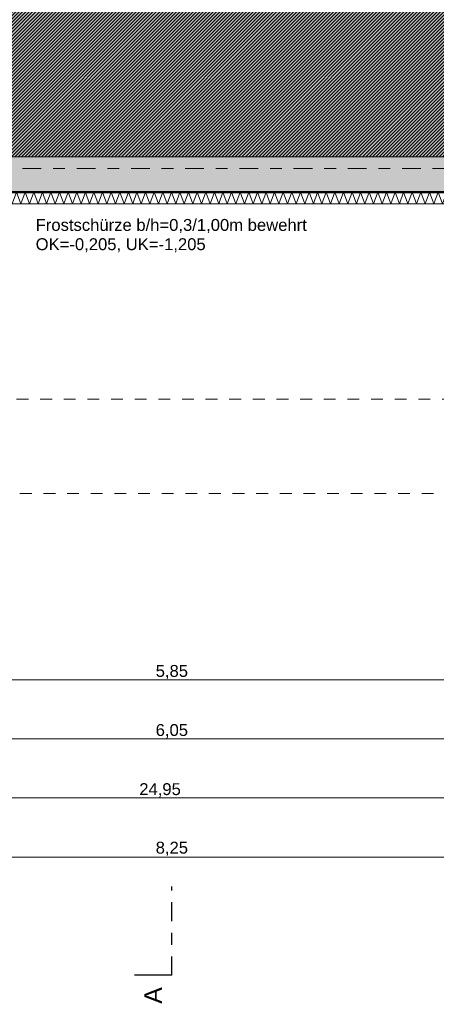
# Model space of a CAD drawing. Header units: metres. Extents: x -273 to 6, y -183 to 13.
# Tile 313 of 379: x -14.08 to -10.56, y -46.52 to -38.19. Entities that reach past the tile are written whole.
import ezdxf

# ---------------------------------------------------------------- set-up
doc = ezdxf.new("R2010")
doc.units = ezdxf.units.M
doc.header["$LTSCALE"] = 0.05
doc.header["$PDMODE"] = 1
doc.header["$PDSIZE"] = -2
doc.linetypes.add('ISO-03 Gestrichelt mit Abstand-3', pattern=[1.524, 0.6096, -0.9144])
doc.linetypes.add('Linienart-53', pattern=[5.291531, 3.175, -1.058062, 0.352704, -0.705764])
doc.layers.get('0').update_dxf_attribs({"lineweight": 25})
for name, color, linetype, lineweight, true_color in [('00 -Bauelemente -Dämmung innen', 7, 'Continuous', 9, 0xff7fe6), ('30 -32 Gründung-4 Frostschürze', 7, 'Continuous', 9, 0x66aaff), ('70 -72 Beschriftung- 1 Beschriftung allgemein', 7, 'Continuous', 9, 0xff6633), ('70 -76 Bemaßung- 2 Allgemein', 7, 'Continuous', 5, 0x6666cc)]:
    doc.layers.add(name, color=color, linetype=linetype, lineweight=lineweight, true_color=true_color)
for name, color, linetype, lineweight in [('30 -35 Decken- 2 Beläge- Dämmung', 7, 'Continuous', 9), ('70 -71 Achsen- 1 Gebäudeachsen', 7, 'Linienart-53', 18), ('70 -72 Beschriftung- 6 Schnittverläufe', 7, 'Linienart-53', 25), ('Keine', 7, 'Continuous', 9)]:
    doc.layers.add(name, color=color, linetype=linetype, lineweight=lineweight)
doc.styles.add('Arial', font='arial.ttf')
doc.dimstyles.new('k+k_klein', dxfattribs={"dimtxt": 0.100689, "dimasz": 0.05302, "dimexe": 0.05, "dimexo": 0.15, "dimgap": 0.005, "dimtad": 1, "dimdec": 3, "dimtxsty": 'Arial', "dimblk": 'VW_SLASH-2', "dimblk1": 'VW_SLASH-2', "dimblk2": 'VW_SLASH-2', "dimcen": 0, "dimdle": 0.025, "dimadec": 3, "dimazin": 0, "dimtfac": 0.75, "dimtdec": 3, "dimtix": 1, "dimtmove": 0, "dimatfit": 0, "dimldrblk": 'VW_FILLEDARROW', "dimfxl": 0.1, "dimfxlon": 1, "dimfrac": 2, "dimtolj": 1, "dimarcsym": 0})

# ---------------------------------------------------------------- blocks, each defined once
blk = doc.blocks.new('Gruppe-8')
at = {"layer": 'Keine', "color": 7, "linetype": 'Continuous', "lineweight": 25, "transparency": 33554687}
blk.add_line((-12.796, -46.272), (-13.1135, -46.272), dxfattribs=at)
at = {"color": 255, "linetype": 'Continuous', "lineweight": 5, "transparency": 33554687}
blk.add_wipeout([(-12.833, -46.372), (-12.833, -46.5175), (-13.0765, -46.5175), (-13.0765, -46.372)], dxfattribs=at).dxf.layer = 'Keine'
at = {"layer": 'Keine', "color": 7, "transparency": 33554687, "extrusion": (0, 0, -1), "insert": (-12.9547, -46.372), "char_height": 0.151, "attachment_point": 4, "text_direction": (0, -1, 0), "line_spacing_factor": 0.970891, "style": 'Arial'}
blk.add_mtext('A', dxfattribs=at)
blk = doc.blocks.new('Gruppe-9')
at = {"layer": '70 -72 Beschriftung- 6 Schnittverläufe', "transparency": 33554687}
blk.add_line((-12.796, -46.272), (-12.796, -45.522), dxfattribs=at)
at = {"layer": '70 -72 Beschriftung- 6 Schnittverläufe', "color": 7, "transparency": 33554687}
blk.add_blockref('Gruppe-8', (0, 0), dxfattribs=at)
blk = doc.blocks.new('_Achsen (3D)')
at = {"layer": '70 -71 Achsen- 1 Gebäudeachsen', "transparency": 33554687}
blk.add_line((-179.668, -39.447), (3.826, -39.447), dxfattribs=at)
at = {"layer": '70 -72 Beschriftung- 6 Schnittverläufe'}
blk.add_blockref('Gruppe-9', (0, 0), dxfattribs=at)
blk = doc.blocks.new('Gruppe-364')
at = {"color": 255, "linetype": 'Continuous', "lineweight": 5}
blk.add_wipeout([(-15.821, -39.747), (-9.771, -39.747), (-9.771, -39.647), (-15.821, -39.647)], dxfattribs=at).dxf.layer = '00 -Bauelemente -Dämmung innen'
blk = doc.blocks.new('Gruppe-365')
at = {"layer": '00 -Bauelemente -Dämmung innen', "color": 7, "transparency": 33554687, "flags": 128}
blk.add_lwpolyline([(-15.821, -39.747), (-15.7846, -39.647), (-15.7482, -39.747), (-15.7118, -39.647), (-15.6754, -39.747), (-15.639, -39.647), (-15.6026, -39.747), (-15.5662, -39.647), (-15.5298, -39.747), (-15.4934, -39.647), (-15.457, -39.747), (-15.4206, -39.647), (-15.3842, -39.747), (-15.3478, -39.647), (-15.3114, -39.747), (-15.275, -39.647), (-15.2386, -39.747), (-15.2023, -39.647), (-15.1659, -39.747), (-15.1295, -39.647), (-15.0931, -39.747), (-15.0567, -39.647), (-15.0203, -39.747), (-14.9839, -39.647), (-14.9475, -39.747), (-14.9111, -39.647), (-14.8747, -39.747), (-14.8383, -39.647), (-14.8019, -39.747), (-14.7655, -39.647), (-14.7291, -39.747), (-14.6927, -39.647), (-14.6563, -39.747), (-14.6199, -39.647), (-14.5835, -39.747), (-14.5471, -39.647), (-14.5107, -39.747), (-14.4743, -39.647), (-14.4379, -39.747), (-14.4015, -39.647), (-14.3651, -39.747), (-14.3287, -39.647), (-14.2923, -39.747), (-14.2559, -39.647), (-14.2195, -39.747), (-14.1831, -39.647), (-14.1467, -39.747), (-14.1103, -39.647), (-14.0739, -39.747), (-14.0375, -39.647), (-14.0011, -39.747), (-13.9648, -39.647), (-13.9284, -39.747), (-13.892, -39.647), (-13.8556, -39.747), (-13.8192, -39.647), (-13.7828, -39.747), (-13.7464, -39.647), (-13.71, -39.747), (-13.6736, -39.647), (-13.6372, -39.747), (-13.6008, -39.647), (-13.5644, -39.747), (-13.528, -39.647), (-13.4916, -39.747), (-13.4552, -39.647), (-13.4188, -39.747), (-13.3824, -39.647), (-13.346, -39.747), (-13.3096, -39.647), (-13.2732, -39.747), (-13.2368, -39.647), (-13.2004, -39.747), (-13.164, -39.647), (-13.1276, -39.747), (-13.0912, -39.647), (-13.0548, -39.747), (-13.0184, -39.647), (-12.982, -39.747), (-12.9456, -39.647), (-12.9092, -39.747), (-12.8728, -39.647), (-12.8364, -39.747), (-12.8, -39.647), (-12.7636, -39.747), (-12.7273, -39.647), (-12.6909, -39.747), (-12.6545, -39.647), (-12.6181, -39.747), (-12.5817, -39.647), (-12.5453, -39.747), (-12.5089, -39.647), (-12.4725, -39.747), (-12.4361, -39.647), (-12.3997, -39.747), (-12.3633, -39.647), (-12.3269, -39.747), (-12.2905, -39.647), (-12.2541, -39.747), (-12.2177, -39.647), (-12.1813, -39.747), (-12.1449, -39.647), (-12.1085, -39.747), (-12.0721, -39.647), (-12.0357, -39.747), (-11.9993, -39.647), (-11.9629, -39.747), (-11.9265, -39.647), (-11.8901, -39.747), (-11.8537, -39.647), (-11.8173, -39.747), (-11.7809, -39.647), (-11.7445, -39.747), (-11.7081, -39.647), (-11.6717, -39.747), (-11.6353, -39.647), (-11.5989, -39.747), (-11.5625, -39.647), (-11.5262, -39.747), (-11.4898, -39.647), (-11.4534, -39.747), (-11.417, -39.647), (-11.3806, -39.747), (-11.3442, -39.647), (-11.3078, -39.747), (-11.2714, -39.647), (-11.235, -39.747), (-11.1986, -39.647), (-11.1622, -39.747), (-11.1258, -39.647), (-11.0894, -39.747), (-11.053, -39.647), (-11.0166, -39.747), (-10.9802, -39.647), (-10.9438, -39.747), (-10.9074, -39.647), (-10.871, -39.747), (-10.8346, -39.647), (-10.7982, -39.747), (-10.7618, -39.647), (-10.7254, -39.747), (-10.689, -39.647), (-10.6526, -39.747), (-10.6162, -39.647), (-10.5798, -39.747), (-10.5434, -39.647), (-10.507, -39.747), (-10.4706, -39.647), (-10.4342, -39.747), (-10.3978, -39.647), (-10.3614, -39.747), (-10.325, -39.647), (-10.2887, -39.747), (-10.2523, -39.647), (-10.2159, -39.747), (-10.1795, -39.647), (-10.1431, -39.747), (-10.1067, -39.647), (-10.0703, -39.747), (-10.0339, -39.647), (-9.9975, -39.747), (-9.9611, -39.647), (-9.9247, -39.747), (-9.8883, -39.647), (-9.8519, -39.747), (-9.8155, -39.647), (-9.7791, -39.747), (-9.771, -39.7248)], dxfattribs=at)
blk = doc.blocks.new('Gruppe-366')
at = {"layer": '00 -Bauelemente -Dämmung innen', "color": 7, "linetype": 'Continuous', "lineweight": 9, "transparency": 33554687}
blk.add_line((-15.821, -39.647), (-15.821, -39.747), dxfattribs=at)
blk = doc.blocks.new('Gruppe-367')
at = {"layer": '00 -Bauelemente -Dämmung innen', "color": 7, "linetype": 'Continuous', "lineweight": 9, "transparency": 33554687}
blk.add_line((-9.771, -39.747), (-9.771, -39.647), dxfattribs=at)
blk = doc.blocks.new('Gruppe-368')
at = {"color": 7, "transparency": 33554687}
for name in ['Gruppe-366', 'Gruppe-367']:
    blk.add_blockref(name, (0, 0), dxfattribs=at)
blk = doc.blocks.new('Gruppe-369')
at = {"layer": '00 -Bauelemente -Dämmung innen', "color": 7, "linetype": 'Continuous', "lineweight": 9, "transparency": 33554687}
blk.add_line((-9.771, -39.647), (-15.821, -39.647), dxfattribs=at)
blk = doc.blocks.new('Gruppe-370')
at = {"layer": '00 -Bauelemente -Dämmung innen', "color": 7, "linetype": 'Continuous', "lineweight": 9, "transparency": 33554687}
blk.add_line((-15.821, -39.747), (-9.771, -39.747), dxfattribs=at)
blk = doc.blocks.new('Gruppe-371')
at = {"color": 7, "transparency": 33554687}
for name in ['Gruppe-369', 'Gruppe-370']:
    blk.add_blockref(name, (0, 0), dxfattribs=at)
blk = doc.blocks.new('Gruppe-372')
at = {"layer": '00 -Bauelemente -Dämmung innen', "color": 7}
blk.add_blockref('Gruppe-364', (0, 0), dxfattribs=at)
at = {"color": 7, "transparency": 33554687}
for name in ['Gruppe-368', 'Gruppe-371']:
    blk.add_blockref(name, (0, 0), dxfattribs=at)
at = {"layer": '00 -Bauelemente -Dämmung innen', "color": 7, "transparency": 33554687}
blk.add_blockref('Gruppe-365', (0, 0), dxfattribs=at)
blk = doc.blocks.new('Gruppe-373')
at = {"layer": '00 -Bauelemente -Dämmung innen', "color": 7, "transparency": 33554687}
blk.add_blockref('Gruppe-372', (0, 0), dxfattribs=at)
at = {"layer": '00 -Bauelemente -Dämmung innen', "color": 0, "flags": 1}
for tag in ['prm0_value', 'prm1_value', 'prm2_value', 'prm3_value', 'prm4_value', 'prm5_value', 'prm6_value', 'IFC_UUID', 'instanceID', 'prm0_name', 'prm0_type', 'prm1_name', 'prm1_type', 'prm2_name', 'prm2_type', 'prm3_name', 'prm3_type', 'prm4_name', 'prm4_type', 'prm5_name', 'prm5_type', 'prm6_name', 'prm6_type']:
    blk.add_attdef(tag, (-15.821, -39.747), '', height=0.00018, dxfattribs=at)
blk = doc.blocks.new('Gruppe-2490')
at = {"layer": 'Keine', "color": 7, "linetype": 'ISO-03 Gestrichelt mit Abstand-3', "lineweight": 9, "flags": 128}
blk.add_lwpolyline([(-16.7114, -42.1962), (-16.7114, -41.3976), (1.029, -41.397), (1.029, -20.572), (1.829, -20.572), (1.829, -42.197), (-13.6303, -42.197)], close=True, dxfattribs=at)
blk.add_lwpolyline([(-16.7114, -42.1962), (-16.7114, -41.3976), (1.029, -41.397), (1.029, -20.572), (1.829, -20.572), (1.829, -42.197), (-13.6303, -42.197)], close=True, dxfattribs=at)
blk = doc.blocks.new('_FU_2D LP5 (2D)')
at = {"layer": '30 -35 Decken- 2 Beläge- Dämmung', "linetype": 'Continuous', "lineweight": 18, "true_color": 0xd9d9d9}
h = blk.add_hatch(dxfattribs=at)
h.set_pattern_fill('Schraffur grau', color=254, style=0, pattern_type=2)
h.set_pattern_definition([(45, (-26.550902, -25.439444), (0.014142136, -0.014142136), [])])
h.paths.add_polyline_path([(-1.67099996, -24.19704198), (-1.67099996, -18.69704198), (-0.52099996, -18.69704198), (-0.52099996, -12.94704198), (-1.67099996, -12.94704198), (-1.67099996, -8.79704198), (-6.57099996, -8.79704198), (-6.57099996, -13.79704198), (-5.52099996, -13.79704198), (-5.52099996, -34.34704198), (-20.07099996, -34.34704198), (-20.07099996, -29.09704198), (-23.17099996, -29.09704198), (-23.17099996, -33.19704198), (-24.32099996, -33.19704198), (-24.32099996, -35.17704198), (-25.07099996, -35.17704198), (-25.07099996, -38.34704198), (-24.07099996, -38.34704198), (-24.07099996, -39.34704198), (-18.02099996, -39.34704198), (-18.02099996, -38.34704198), (-15.82099996, -38.34704198), (-15.82099996, -39.34704198), (-9.77099996, -39.34704198), (-9.77099996, -38.34704198), (-7.57099996, -38.34704198), (-7.57099996, -39.34704198), (-1.19599996, -39.34704198), (-1.19599996, -38.67204198), (-0.52099996, -38.67204198), (-0.52099996, -32.29704198), (-1.52099996, -32.29704198), (-1.52099996, -30.09704198), (-0.52099996, -30.09704198), (-0.52099996, -24.19704198)])
at = {"layer": 'Keine', "linetype": 'Continuous', "lineweight": 0, "transparency": 33554511}
h = blk.add_hatch(color=43, dxfattribs=at)
h.paths.add_polyline_path([(-49.17099996, -34.09704198), (-26.02099996, -34.09704198), (-26.02099996, -33.19704198), (-27.17099996, -33.19704198), (-27.17099996, -29.19704198), (-23.17099996, -29.19704198), (-23.17099996, -33.19704198), (-24.32099996, -33.19704198), (-24.32099996, -35.17704198), (-25.07099996, -35.17704198), (-25.07099996, -38.34704198), (-24.07099996, -38.34704198), (-24.07099996, -39.34704198), (-18.02099996, -39.34704198), (-18.02099996, -38.34704198), (-15.82099996, -38.34704198), (-15.82099996, -39.34704198), (-9.77099996, -39.34704198), (-9.77099996, -38.34704198), (-7.57099996, -38.34704198), (-7.57099996, -39.34704198), (-1.19599996, -39.34704198), (-1.19599996, -38.67204198), (-0.52099996, -38.67204198), (-0.52099996, -32.29704198), (-1.52099996, -32.29704198), (-1.52099996, -30.09704198), (-0.52099996, -30.09704198), (-0.52099996, -24.19704198), (-1.67099996, -24.19704198), (-1.67099996, -18.69704198), (-0.52099996, -18.69704198), (-0.52099996, -12.94704198), (-1.67099996, -12.94704198), (-1.67099996, -8.79704198), (-6.57099996, -8.79704198), (-6.57099996, -14.59704198), (-10.77099996, -14.59704198), (-10.77099996, -8.79704198), (-14.72099996, -8.79704198), (-14.72099996, -14.24704198), (-19.12099996, -14.24704198), (-19.12099996, -8.79704198), (-24.42099996, -8.79704198), (-24.42099996, -9.44704198), (-29.02099996, -9.44704198), (-29.02099996, -8.89704198), (-49.72099996, -8.89704198), (-49.72099996, -10.69704198), (-48.84599996, -10.69704198), (-48.84599996, -12.69704198), (-49.84599996, -12.69704198), (-49.84599996, -18.94704198), (-48.84599996, -18.94704198), (-48.84599996, -20.94704198), (-49.17099996, -20.94704198)])
h.paths.add_polyline_path([(-23.67099996, -25.19704198), (-26.67099996, -25.19704198), (-26.67099996, -17.66704198), (-23.14099996, -17.66704198), (-23.14099996, -20.69704198), (-23.67099996, -20.69704198)])
h.paths.add_polyline_path([(-24.07099996, -12.79704198), (-26.27099996, -12.79704198), (-26.27099996, -10.59704198), (-24.07099996, -10.59704198)])
h.paths.add_polyline_path([(-39.67099996, -13.69704198), (-43.67099996, -13.69704198), (-43.67099996, -9.69704198), (-39.67099996, -9.69704198)])
h.paths.add_polyline_path([(-31.22099996, -25.49704198), (-35.62099996, -25.49704198), (-35.62099996, -17.39704198), (-31.22099996, -17.39704198)])
h.paths.add_polyline_path([(-6.97099996, -32.89704198), (-10.37099996, -32.89704198), (-10.37099996, -29.49704198), (-6.97099996, -29.49704198)])
h.paths.add_polyline_path([(-15.42099996, -25.19704198), (-18.42099996, -25.19704198), (-18.42099996, -17.69704198), (-15.42099996, -17.69704198)])
h.paths.add_polyline_path([(-31.42099996, -33.19704198), (-35.42099996, -33.19704198), (-35.42099996, -29.19704198), (-31.42099996, -29.19704198)])
h.paths.add_polyline_path([(-43.67099996, -29.19704198), (-39.67099996, -29.19704198), (-39.67099996, -33.19704198), (-43.67099996, -33.19704198)])
h.paths.add_polyline_path([(-10.87099996, -17.39704198), (-6.47099996, -17.39704198), (-6.47099996, -25.49704198), (-10.87099996, -25.49704198)])
h.paths.add_polyline_path([(-18.42099996, -29.69704198), (-15.42099996, -29.69704198), (-15.42099996, -32.69704198), (-18.42099996, -32.69704198)])
h.paths.add_polyline_path([(-43.87099996, -17.39704198), (-39.47099996, -17.39704198), (-39.47099996, -25.49704198), (-43.87099996, -25.49704198)])
h.paths.add_polyline_path([(-35.42099996, -9.69704198), (-31.42099996, -9.69704198), (-31.42099996, -13.69704198), (-35.42099996, -13.69704198)])
h.paths.add_polyline_path([(-24.17099996, -13.33704198), (-24.17099996, -13.79704198), (-21.77099996, -13.79704198), (-21.77099996, -17.19704198), (-24.17099996, -17.19704198), (-24.17099996, -14.83704198), (-26.00599996, -14.83704198), (-26.00599996, -13.33704198)])
at = {"layer": '30 -35 Decken- 2 Beläge- Dämmung', "flags": 128}
blk.add_lwpolyline([(-5.52099996, -34.34704198), (-20.07099996, -34.34704198), (-20.07099996, -29.09704198), (-23.17099996, -29.09704198), (-23.17099996, -33.19704198), (-24.32099996, -33.19704198), (-24.32099996, -35.17704198), (-25.07099996, -35.17704198), (-25.07099996, -38.34704198), (-24.07099996, -38.34704198), (-24.07099996, -39.34704198), (-18.02099996, -39.34704198), (-18.02099996, -38.34704198), (-15.82099996, -38.34704198), (-15.82099996, -39.34704198), (-9.77099996, -39.34704198)], dxfattribs=at)
at = {"layer": 'Keine', "flags": 128}
blk.add_lwpolyline([(-49.17099996, -34.09704198), (-26.02099996, -34.09704198), (-26.02099996, -33.19704198), (-27.17099996, -33.19704198), (-27.17099996, -29.19704198), (-23.17099996, -29.19704198), (-23.17099996, -33.19704198), (-24.32099996, -33.19704198), (-24.32099996, -35.17704198), (-25.07099996, -35.17704198), (-25.07099996, -38.34704198), (-24.07099996, -38.34704198), (-24.07099996, -39.34704198), (-18.02099996, -39.34704198), (-18.02099996, -38.34704198), (-15.82099996, -38.34704198), (-15.82099996, -39.34704198), (-9.77099996, -39.34704198)], dxfattribs=at)
at = {"layer": '00 -Bauelemente -Dämmung innen', "color": 7}
blk.add_blockref('Gruppe-373', (0, 0), dxfattribs=at)
at = {"layer": '30 -32 Gründung-4 Frostschürze', "linetype": 'Continuous', "lineweight": 0, "transparency": 33554534}
blk.add_hatch(color=161, dxfattribs=at).paths.add_polyline_path([(-9.77099996, -39.64704198), (-15.82099996, -39.64704198), (-15.82099996, -39.34704198), (-9.77099996, -39.34704198)])
at = {"layer": '30 -32 Gründung-4 Frostschürze', "flags": 128}
blk.add_lwpolyline([(-9.77099996, -39.64704198), (-15.82099996, -39.64704198), (-15.82099996, -39.34704198), (-9.77099996, -39.34704198)], close=True, dxfattribs=at)
at = {"layer": '70 -72 Beschriftung- 1 Beschriftung allgemein', "color": 7}
blk.add_blockref('Gruppe-2490', (0, 0), dxfattribs=at)
at = {"layer": '70 -72 Beschriftung- 1 Beschriftung allgemein', "color": 103, "lineweight": 50, "true_color": 0x66cc7f, "flags": 128}
blk.add_lwpolyline([(-49.17099996, -34.39704198), (-26.02099996, -34.39704198), (-26.02099996, -35.17704198), (-25.37099996, -35.17704198), (-25.37099996, -38.34704198), (-26.27099996, -38.34704198), (-26.27099996, -40.54704198), (-24.07099996, -40.54704198), (-24.07099996, -39.64704198), (-18.02099996, -39.64704198), (-18.02099996, -40.54704198), (-15.82099996, -40.54704198), (-15.82099996, -39.64704198), (-9.77099996, -39.64704198)], dxfattribs=at)
blk = doc.blocks.new('Gruppe-2715')
at = {"color": 255}
blk.add_wipeout([(-13.9485, -40.1716), (-11.6435, -40.1716), (-11.6435, -39.847), (-13.9485, -39.847)], dxfattribs=at).dxf.layer = '70 -72 Beschriftung- 1 Beschriftung allgemein'
at = {"layer": '70 -72 Beschriftung- 1 Beschriftung allgemein', "insert": (-13.9485, -39.8741), "char_height": 0.100689, "attachment_point": 1, "line_spacing_factor": 0.970891, "style": 'Arial'}
blk.add_mtext('Frostschürze b/h=0,3/1,00m bewehrt\\POK=-0,205, UK=-1,205', dxfattribs=at)
blk = doc.blocks.new('VW_SLASH-2')
at = {"color": 0, "linetype": 'ByBlock', "lineweight": -2, "transparency": 16777216}
blk.add_line((0.47, 0), (-1, 0), dxfattribs=at)
at = {"color": 0, "lineweight": 5, "transparency": 16777216, "flags": 128}
blk.add_lwpolyline([(0.5, 0.5), (-0.5, -0.5)], dxfattribs=at)
blk = doc.blocks.new('*D2837')
at = {"layer": '70 -76 Bemaßung- 2 Allgemein', "color": 0, "lineweight": -2}
for p, q in [((-16.921, -45.172), (-16.921, -45.322)), ((-8.671, -45.172), (-8.671, -45.322)), ((-8.724, -45.272), (-16.868, -45.272))]:
    blk.add_line(p, q, dxfattribs=at)
at = {"layer": 'Defpoints', "color": 0}
for p in [(-16.921, -42.294), (-8.671, -42.294), (-16.921, -45.272)]:
    blk.add_point(p, dxfattribs=at)
at = {"layer": '70 -76 Bemaßung- 2 Allgemein', "color": 0, "lineweight": -2, "xscale": 0.05302001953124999, "yscale": 0.05302001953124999, "zscale": 0.05302001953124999, "rotation": 180}
blk.add_blockref('VW_SLASH-2', (-16.921, -45.272), dxfattribs=at)
at = {"layer": '70 -76 Bemaßung- 2 Allgemein', "color": 0, "lineweight": -2, "xscale": 0.05302001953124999, "yscale": 0.05302001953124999, "zscale": 0.05302001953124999}
blk.add_blockref('VW_SLASH-2', (-8.671, -45.272), dxfattribs=at)
at = {"layer": '70 -76 Bemaßung- 2 Allgemein', "color": 0, "insert": (-12.796, -45.2016), "char_height": 0.10069, "attachment_point": 5, "style": 'Arial'}
blk.add_mtext('\\A1;8,25', dxfattribs=at)
blk = doc.blocks.new('VW_FILLEDARROW')
at = {"linetype": 'Continuous', "lineweight": 0, "transparency": 16777216}
blk.add_hatch(color=0, dxfattribs=at).paths.add_polyline_path([(-2.83, 0.76), (0, 0), (-2.83, -0.76)])
at = {"color": 0, "lineweight": 5, "transparency": 16777216, "flags": 128}
blk.add_lwpolyline([(-2.83, 0.76), (0, 0), (-2.83, -0.76)], close=True, dxfattribs=at)
blk = doc.blocks.new('*D2874')
at = {"layer": '70 -76 Bemaßung- 2 Allgemein', "color": 0, "lineweight": -2}
for p, q in [((-0.421, -44.622), (-0.421, -44.722)), ((-25.371, -44.672), (-25.371, -44.822)), ((-0.474, -44.772), (-25.318, -44.772))]:
    blk.add_line(p, q, dxfattribs=at)
at = {"layer": 'Defpoints', "color": 0}
for p in [(-25.371, -38.347), (-25.371, -44.772), (-0.421, -44.772)]:
    blk.add_point(p, dxfattribs=at)
at = {"layer": '70 -76 Bemaßung- 2 Allgemein', "color": 0, "lineweight": -2, "xscale": 0.05302001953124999, "yscale": 0.05302001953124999, "zscale": 0.05302001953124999, "rotation": 180}
blk.add_blockref('VW_SLASH-2', (-25.371, -44.772), dxfattribs=at)
at = {"layer": '70 -76 Bemaßung- 2 Allgemein', "color": 0, "lineweight": -2, "xscale": 0.05302001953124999, "yscale": 0.05302001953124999, "zscale": 0.05302001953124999}
blk.add_blockref('VW_SLASH-2', (-0.421, -44.772), dxfattribs=at)
at = {"layer": '70 -76 Bemaßung- 2 Allgemein', "color": 0, "insert": (-12.896, -44.7066), "char_height": 0.10069, "attachment_point": 5, "style": 'Arial'}
blk.add_mtext('\\A1;24,95', dxfattribs=at)
blk = doc.blocks.new('*D2936')
at = {"layer": '70 -76 Bemaßung- 2 Allgemein', "color": 0, "lineweight": -2}
for p, q in [((-15.821, -44.172), (-15.821, -44.322)), ((-9.771, -44.172), (-9.771, -44.322)), ((-9.824, -44.272), (-15.768, -44.272))]:
    blk.add_line(p, q, dxfattribs=at)
at = {"layer": 'Defpoints', "color": 0}
for p in [(-15.821, -39.647), (-9.771, -39.647), (-15.821, -44.272)]:
    blk.add_point(p, dxfattribs=at)
at = {"layer": '70 -76 Bemaßung- 2 Allgemein', "color": 0, "lineweight": -2, "xscale": 0.05302001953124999, "yscale": 0.05302001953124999, "zscale": 0.05302001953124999, "rotation": 180}
blk.add_blockref('VW_SLASH-2', (-15.821, -44.272), dxfattribs=at)
at = {"layer": '70 -76 Bemaßung- 2 Allgemein', "color": 0, "lineweight": -2, "xscale": 0.05302001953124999, "yscale": 0.05302001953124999, "zscale": 0.05302001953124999}
blk.add_blockref('VW_SLASH-2', (-9.771, -44.272), dxfattribs=at)
at = {"layer": '70 -76 Bemaßung- 2 Allgemein', "color": 0, "insert": (-12.796, -44.2066), "char_height": 0.10069, "attachment_point": 5, "style": 'Arial'}
blk.add_mtext('\\A1;6,05', dxfattribs=at)
blk = doc.blocks.new('*D3155')
at = {"layer": '70 -76 Bemaßung- 2 Allgemein', "color": 0, "lineweight": -2}
for p, q in [((-15.721, -43.672), (-15.721, -43.822)), ((-9.871, -43.672), (-9.871, -43.822)), ((-9.924, -43.772), (-15.668, -43.772))]:
    blk.add_line(p, q, dxfattribs=at)
at = {"layer": 'Defpoints', "color": 0}
for p in [(-15.721, -40.647), (-9.871, -40.647), (-15.721, -43.772)]:
    blk.add_point(p, dxfattribs=at)
at = {"layer": '70 -76 Bemaßung- 2 Allgemein', "color": 0, "lineweight": -2, "xscale": 0.05302001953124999, "yscale": 0.05302001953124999, "zscale": 0.05302001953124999, "rotation": 180}
blk.add_blockref('VW_SLASH-2', (-15.721, -43.772), dxfattribs=at)
at = {"layer": '70 -76 Bemaßung- 2 Allgemein', "color": 0, "lineweight": -2, "xscale": 0.05302001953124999, "yscale": 0.05302001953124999, "zscale": 0.05302001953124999}
blk.add_blockref('VW_SLASH-2', (-9.871, -43.772), dxfattribs=at)
at = {"layer": '70 -76 Bemaßung- 2 Allgemein', "color": 0, "insert": (-12.796, -43.7066), "char_height": 0.10069, "attachment_point": 5, "style": 'Arial'}
blk.add_mtext('\\A1;5,85', dxfattribs=at)
blk = doc.blocks.new('Gruppe-2780')
at = {"layer": '70 -76 Bemaßung- 2 Allgemein'}
dim = blk.add_aligned_dim(p1=(-8.67099996, -42.29404198), p2=(-16.92099996, -42.29404198), distance=2.978, text='8,25', dimstyle='k+k_klein', override={"dimtxt": 0.100689, "dimgap": 0.01, "dimdec": 8, "dimpost": '<>', "dimtxsty": 'Arial', "dimtmove": 2}, dxfattribs=at)
dim.commit()
dim.dimension.update_dxf_attribs({"geometry": '*D2837', "text_midpoint": (-12.79599996, -45.20157844)})
blk = doc.blocks.new('Gruppe-2785')
at = {"layer": '70 -76 Bemaßung- 2 Allgemein'}
dim = blk.add_linear_dim(base=(-25.37099996, -44.77204198), p1=(-0.42099996, -44.77204198), p2=(-25.37099996, -38.34704198), text='24,95', dimstyle='k+k_klein', override={"dimtxt": 0.100689, "dimgap": 0.005, "dimdec": 8, "dimpost": '<>', "dimtxsty": 'Arial', "dimtmove": 2}, dxfattribs=at)
dim.commit()
dim.dimension.update_dxf_attribs({"geometry": '*D2874', "text_midpoint": (-12.89599996, -44.70657844)})
blk = doc.blocks.new('Gruppe-2787')
at = {"layer": '70 -76 Bemaßung- 2 Allgemein'}
dim = blk.add_linear_dim(base=(-15.82099996, -44.27204198), p1=(-9.77099996, -39.64704198), p2=(-15.82099996, -39.64704198), text='6,05', dimstyle='k+k_klein', override={"dimtxt": 0.100689, "dimgap": 0.005, "dimdec": 8, "dimpost": '<>', "dimtxsty": 'Arial', "dimtmove": 2}, dxfattribs=at)
dim.commit()
dim.dimension.update_dxf_attribs({"geometry": '*D2936', "text_midpoint": (-12.79599996, -44.20657844)})
blk = doc.blocks.new('Gruppe-2791')
at = {"layer": '70 -76 Bemaßung- 2 Allgemein'}
dim = blk.add_linear_dim(base=(-15.72099996, -43.77204198), p1=(-9.87099996, -40.64704198), p2=(-15.72099996, -40.64704198), text='5,85', dimstyle='k+k_klein', override={"dimtxt": 0.100689, "dimgap": 0.005, "dimdec": 8, "dimpost": '<>', "dimtxsty": 'Arial', "dimtmove": 2}, dxfattribs=at)
dim.commit()
dim.dimension.update_dxf_attribs({"geometry": '*D3155', "text_midpoint": (-12.79599996, -43.70657844)})
blk = doc.blocks.new('_FU_2D Bemaßung_ Beschriftung (3D)')
at = {"layer": '70 -72 Beschriftung- 1 Beschriftung allgemein', "color": 7}
blk.add_blockref('Gruppe-2715', (0, 0), dxfattribs=at)
at = {"layer": '70 -76 Bemaßung- 2 Allgemein'}
blk.add_blockref('Gruppe-2780', (0, 0), dxfattribs=at)
for name in ['Gruppe-2787', 'Gruppe-2785', 'Gruppe-2791']:
    blk.add_blockref(name, (0, 0), dxfattribs=at)

msp = doc.modelspace()

# ---------------------------------------------------------------- block references
at = {"layer": 'Keine', "color": 1}
msp.add_blockref('_Achsen (3D)', (0, 0), dxfattribs=at)

# ---------------------------------------------------------------- next in the draw order: block references
msp.add_blockref('_FU_2D LP5 (2D)', (0, 0), dxfattribs=at)

# ---------------------------------------------------------------- next in the draw order: block references
msp.add_blockref('_FU_2D Bemaßung_ Beschriftung (3D)', (0, 0), dxfattribs=at)

doc.saveas('drawing.dxf')
